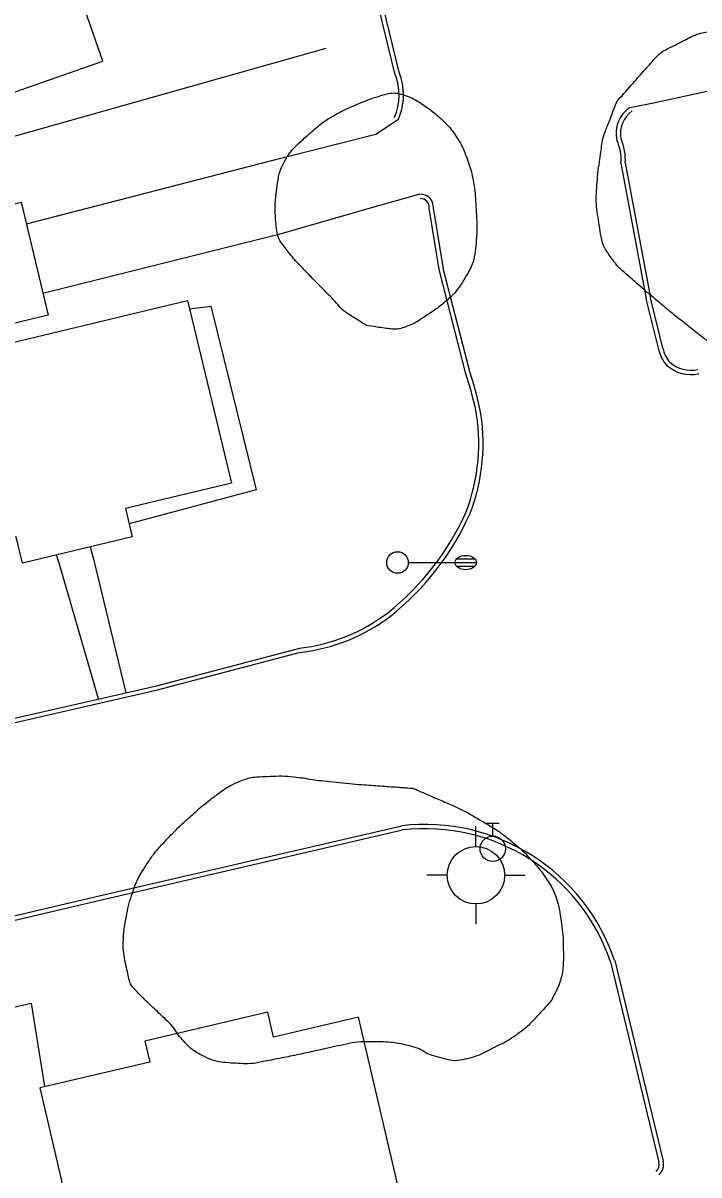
# Model space of a CAD drawing. Extents: x 2145380 to 2156929, y 139568 to 149130.
# Drawn here: x 2149546.5 to 2149640.7, y 143723.8 to 143884.2 of the extents above; entities that cross this region are included whole.
import ezdxf

# ---------------------------------------------------------------- set-up
doc = ezdxf.new("R2010")
doc.units = 0
for name, color, linetype in [('Default', 7, 'Continuous'), ('TOPO_Asphalt', 7, 'Continuous'), ('TOPO_Building', 7, 'Continuous'), ('TOPO_Curb Back', 7, 'Continuous'), ('TOPO_Fence', 7, 'Continuous'), ('TOPO_Light Pole', 7, 'Continuous'), ('TOPO_Sidewalk', 7, 'Continuous'), ('TOPO_Tree Line', 7, 'Continuous'), ('TOPO_Wall Freestanding', 7, 'Continuous'), ('TOPO_Water Fire Hydrant', 7, 'Continuous'), ('TOPO_Water Valve', 7, 'Continuous')]:
    doc.layers.add(name, color=color, linetype=linetype)

# ---------------------------------------------------------------- blocks, each defined once
blk = doc.blocks.new('LP')
at = {"layer": 'TOPO_Light Pole'}
blk.add_line((3.81, 0), (20.32, 0), dxfattribs=at)
for points in [[(20.32, 0), (27.94, 0)], [(20.32, 0), (23.5, 0)], [(20.83, 1.27), (27.43, 1.27)], [(20.83, 1.27), (23.5, 1.27)], [(23.71, 1.27), (27.43, 1.27)], [(23.71, 0), (27.94, 0)], [(20.83, -1.27), (27.43, -1.27)], [(20.83, -1.27), (23.5, -1.27)], [(23.71, -1.27), (27.43, -1.27)]]:
    blk.add_lwpolyline(points, dxfattribs=at)
blk.add_circle((0, 0), 3.81, dxfattribs=at)
blk.add_ellipse((24.13, 0), major_axis=(3.81, 0), ratio=0.666667, dxfattribs=at)
blk = doc.blocks.new('FIRHYD')
at = {"layer": 'TOPO_Water Fire Hydrant'}
for p, q in [((-0.02, 10.16), (-0.03, 17.34)), ((10.16, 0.02), (17.34, 0.03)), ((-10.16, -0.02), (-17.34, -0.03)), ((0.02, -10.16), (0.03, -17.34))]:
    blk.add_line(p, q, dxfattribs=at)
blk.add_circle((0, 0), 10.16, dxfattribs=at)
blk = doc.blocks.new('WATVAL')
at = {"layer": 'Default'}
for p, q in [((-2.25, 9), (2.25, 9)), ((0, 4.5), (0, 9))]:
    blk.add_line(p, q, dxfattribs=at)
blk.add_circle((0, 0), 4.5, dxfattribs=at)

msp = doc.modelspace()

# ---------------------------------------------------------------- linework, layer by layer
at = {"layer": 'TOPO_Asphalt'}
for points in [[(2149631.07, 143872.45), (2149634.37, 143873.09), (2149643.75, 143875.12), (2149657.36, 143878.5)], [(2149547.01, 143856.23), (2149582.29, 143865.33), (2149595.69, 143868.74), (2149598.83, 143870.8)], [(2149601.84, 143860.35), (2149594.88, 143858.43), (2149582.2, 143854.76), (2149549.33, 143846.54)]]:
    msp.add_lwpolyline(points, dxfattribs=at)
at = {"layer": 'TOPO_Building'}
for points in [[(2149522.06, 143866.44), (2149557.67, 143878.91), (2149551.89, 143895.45), (2149556.46, 143897.05), (2149547.94, 143921.4), (2149523.19, 143912.73), (2149528.45, 143897.69), (2149513.01, 143892.29)], [(2149539.83, 143838.45), (2149569.46, 143845.58), (2149575.58, 143820.13), (2149560.82, 143816.58), (2149561.76, 143812.66), (2149546.46, 143808.98), (2149545.59, 143812.64), (2149530.84, 143809.09), (2149525.59, 143830.95), (2149524.28, 143830.63), (2149521.93, 143840.42), (2149523.27, 143840.74), (2149520.32, 143852.99), (2149546.28, 143859.23), (2149550.06, 143843.51), (2149539.24, 143840.9)], [(2149570.23, 143713.6), (2149599.21, 143720.38), (2149593.27, 143745.76), (2149581.44, 143743), (2149580.63, 143746.44), (2149563.53, 143742.44), (2149564.22, 143739.52), (2149548.87, 143735.93), (2149554.18, 143713.22), (2149552.81, 143712.9), (2149554.49, 143705.7), (2149555.78, 143706), (2149559.14, 143691.63), (2149585.52, 143697.8), (2149581.93, 143713.12), (2149570.94, 143710.55)]]:
    msp.add_lwpolyline(points, close=True, dxfattribs=at)
at = {"layer": 'TOPO_Curb Back'}
for points in [[(2149598.35, 143877.15), (2149593.8, 143895.91), (2149588.02, 143912.47), (2149587.39, 143914.08)], [(2149598.93, 143877.34), (2149594.38, 143896.08), (2149588.58, 143912.68), (2149587.92, 143914.37)], [(2149629.83, 143864.7), (2149633.36, 143845.81)], [(2149630.43, 143864.74), (2149633.95, 143845.92)], [(2149608.25, 143835.33), (2149604.51, 143849.87), (2149603.12, 143858.44)], [(2149605.1, 143849.97), (2149603.72, 143858.47)], [(2149608.83, 143835.5), (2149605.09, 143850.01)], [(2149635.09, 143838.76), (2149633.36, 143845.79)], [(2149635.67, 143838.9), (2149633.95, 143845.94)], [(2149510.14, 143779.24), (2149536.76, 143785.45), (2149565.16, 143791.92), (2149585.1, 143797.16)], [(2149510.28, 143778.66), (2149536.89, 143784.86), (2149565.3, 143791.34), (2149585.21, 143796.57)], [(2149459.66, 143739.46), (2149504.92, 143750.4), (2149557.14, 143762.65), (2149599.31, 143772.43)], [(2149459.82, 143738.88), (2149505.06, 143749.82), (2149557.28, 143762.07), (2149599.41, 143771.84)], [(2149628.96, 143753.66), (2149635.7, 143725.71)], [(2149628.38, 143753.49), (2149635.12, 143725.55)]]:
    msp.add_lwpolyline(points, dxfattribs=at)
for centre, radius, start, end in [((2149591.13, 143874.18), 7.81, 336.3219, 22.3777), ((2149591.13, 143874.18), 8.41, 336.3219, 22.0597), ((2149633.59, 143868.81), 4.43, 124.7614, 192.2646), ((2149633.59, 143868.81), 3.83, 124.7614, 191.381), ((2149623.24, 143865.16), 6.61, 355.9731, 24.1945), ((2149623.24, 143865.16), 7.21, 356.5976, 23.6672), ((2149601.93, 143858.56), 1.79, 357.3079, 93.0953), ((2149601.93, 143858.56), 1.19, 354.6076, 93.0953), ((2149640.06, 143839.85), 5.09, 192.2839, 220.5612), ((2149640.06, 143839.85), 4.49, 192.1845, 220.0666), ((2149639.56, 143840.28), 4.43, 228.5071, 283.0407), ((2149551.94, 143817.28), 59.13, 13.0051, 17.7752), ((2149551.92, 143817.27), 59.76, 12.9957, 17.7579), ((2149639.56, 143840.28), 5.03, 228.0036, 283.0384), ((2149583.64, 143825.62), 26.39, 338.919, 10.844), ((2149583.64, 143825.62), 26.99, 338.8867, 10.8682), ((2149574.32, 143831.23), 37.15, 308.2085, 336.025), ((2149574.32, 143831.23), 37.75, 308.1996, 336.0483), ((2149582.31, 143821.81), 24.81, 276.4667, 307.1644), ((2149582.31, 143821.81), 25.41, 276.5657, 307.1765), ((2149602.51, 143744.69), 27.92, 18.725, 96.586), ((2149602.51, 143744.69), 27.32, 18.7814, 96.5152), ((2149633.98, 143725.21), 1.19, 308.4609, 16.7648), ((2149633.98, 143725.21), 1.79, 308.4571, 16.1795)]:
    msp.add_arc(centre, radius, start, end, dxfattribs=at)
at = {"layer": 'TOPO_Fence'}
msp.add_lwpolyline([(2149584.04, 143697.46), (2149586.83, 143685.83), (2149512.43, 143669.68), (2149496.83, 143736.03), (2149547.68, 143747.7), (2149549.56, 143736.09)], dxfattribs=at)
at = {"layer": 'TOPO_Sidewalk'}
for p, q in [((2149557.08, 143790.08), (2149551.7, 143808.52)), ((2149556.38, 143809.54), (2149560.87, 143790.94))]:
    msp.add_line(p, q, dxfattribs=at)
at = {"layer": 'TOPO_Tree Line'}
for points in [[(2149629.24, 143873.24), (2149628.69, 143871.79), (2149628.13, 143870.33), (2149627.57, 143868.88), (2149627.19, 143867.86), (2149627.12, 143866.75), (2149626.96, 143865.67), (2149626.71, 143864.05), (2149626.54, 143862.42), (2149626.44, 143860.79), (2149626.35, 143859.35), (2149626.53, 143857.9), (2149626.75, 143856.46), (2149626.99, 143854.82), (2149627.31, 143853.19), (2149628.29, 143851.77), (2149629.08, 143850.61), (2149630.01, 143849.73), (2149631.02, 143848.85), (2149632.26, 143847.76), (2149633.5, 143846.69), (2149634.76, 143845.63), (2149636.54, 143844.12), (2149638.35, 143842.66), (2149640.19, 143841.22), (2149642.31, 143839.54), (2149644.69, 143838.41), (2149647.24, 143837.28), (2149648.76, 143836.6), (2149650.42, 143836.21), (2149651.95, 143836.41), (2149652.97, 143836.54), (2149653.96, 143836.96), (2149654.92, 143837.51), (2149655.94, 143838.09), (2149656.84, 143838.67), (2149657.69, 143839.43), (2149658.8, 143840.43), (2149659.83, 143841.47), (2149660.75, 143842.64), (2149661.31, 143843.37), (2149661.82, 143844.1), (2149662.32, 143844.87), (2149662.89, 143845.74), (2149663.4, 143846.61), (2149663.88, 143847.54), (2149664.71, 143849.15), (2149665.25, 143850.82), (2149665.68, 143852.58), (2149665.93, 143853.64), (2149666.07, 143854.72), (2149665.96, 143855.78), (2149665.85, 143856.9), (2149665.66, 143858.03), (2149665.35, 143859.12), (2149664.86, 143860.86), (2149664.36, 143862.56), (2149663.83, 143864.27), (2149663.31, 143865.95), (2149662.76, 143867.61), (2149662.18, 143869.27), (2149661.82, 143870.32), (2149661.32, 143871.31), (2149660.77, 143872.29), (2149659.98, 143873.71), (2149659, 143874.94), (2149657.8, 143876.07), (2149656.26, 143877.52), (2149654.61, 143878.69), (2149652.74, 143879.61), (2149650.86, 143880.54), (2149648.97, 143881.3), (2149647.01, 143882.02), (2149646.12, 143882.34), (2149645.23, 143882.6), (2149644.32, 143882.83), (2149643.46, 143883.04), (2149642.54, 143883.11), (2149641.68, 143882.95), (2149640.64, 143882.75), (2149639.67, 143882.32), (2149638.7, 143881.81), (2149637.09, 143880.96), (2149635.42, 143880.24), (2149634.25, 143878.91), (2149632.58, 143877.02), (2149630.91, 143875.13), (2149629.24, 143873.24), (2149629.24, 143873.24)], [(2149594.37, 143842.07), (2149595.29, 143841.94), (2149596.2, 143841.81), (2149597.12, 143841.68), (2149598.02, 143841.55), (2149598.94, 143841.57), (2149599.83, 143841.89), (2149601.08, 143842.34), (2149602.09, 143843.03), (2149603.15, 143843.75), (2149603.91, 143844.26), (2149604.62, 143844.76), (2149605.31, 143845.35), (2149606.42, 143846.3), (2149607.32, 143847.37), (2149608.1, 143848.66), (2149608.87, 143849.93), (2149609.39, 143851.26), (2149609.55, 143852.68), (2149609.75, 143854.42), (2149609.77, 143856.17), (2149609.67, 143857.9), (2149609.59, 143859.39), (2149609.5, 143860.87), (2149609.23, 143862.35), (2149609.02, 143863.51), (2149608.66, 143864.6), (2149608.24, 143865.7), (2149607.89, 143866.62), (2149607.49, 143867.48), (2149606.95, 143868.3), (2149606.38, 143869.2), (2149605.7, 143869.97), (2149604.94, 143870.71), (2149604.21, 143871.41), (2149603.45, 143871.99), (2149602.63, 143872.58), (2149601.69, 143873.25), (2149600.72, 143873.79), (2149599.65, 143874.16), (2149598.74, 143874.47), (2149597.7, 143874.47), (2149596.8, 143874.21), (2149595.35, 143873.78), (2149593.92, 143873.26), (2149592.52, 143872.64), (2149591.72, 143872.29), (2149590.96, 143871.94), (2149590.2, 143871.51), (2149588.47, 143870.54), (2149586.99, 143869.31), (2149585.5, 143867.94), (2149584.32, 143866.86), (2149583.34, 143865.71), (2149582.64, 143864.25), (2149582.26, 143863.43), (2149582.12, 143862.6), (2149581.99, 143861.74), (2149581.73, 143859.98), (2149581.62, 143858.19), (2149581.77, 143856.43), (2149581.87, 143855.31), (2149582.09, 143854.16), (2149582.8, 143853.22), (2149584.18, 143851.41), (2149585.64, 143849.91), (2149587.16, 143848.34), (2149587.89, 143847.61), (2149588.61, 143846.87), (2149589.34, 143846.14), (2149590.2, 143845.27), (2149590.96, 143844.26), (2149592, 143843.59), (2149592.79, 143843.09), (2149593.58, 143842.58), (2149594.37, 143842.07)], [(2149600.87, 143777.64), (2149599.77, 143777.72), (2149598.66, 143777.8), (2149597.56, 143777.88), (2149596.3, 143777.97), (2149595.05, 143778.05), (2149593.8, 143778.14), (2149591.98, 143778.27), (2149590.16, 143778.48), (2149588.35, 143778.67), (2149587.11, 143778.8), (2149585.89, 143779.04), (2149584.66, 143779.19), (2149583.03, 143779.38), (2149581.38, 143779.34), (2149579.74, 143779.26), (2149578.82, 143779.22), (2149577.92, 143779.05), (2149577.04, 143778.73), (2149575.87, 143778.29), (2149574.84, 143777.72), (2149573.86, 143776.98), (2149572.46, 143775.94), (2149571.14, 143774.86), (2149569.86, 143773.7), (2149568.62, 143772.58), (2149567.44, 143771.45), (2149566.3, 143770.23), (2149565.1, 143768.95), (2149564.09, 143767.57), (2149563.16, 143766.07), (2149562.64, 143765.24), (2149562.23, 143764.38), (2149561.92, 143763.46), (2149561.42, 143761.99), (2149561.08, 143760.53), (2149560.8, 143759.01), (2149560.64, 143758.12), (2149560.54, 143757.24), (2149560.52, 143756.35), (2149560.49, 143755.01), (2149560.73, 143753.67), (2149561.03, 143752.33), (2149561.26, 143751.35), (2149561.46, 143750.34), (2149562.13, 143749.6), (2149562.82, 143748.85), (2149563.53, 143748.19), (2149564.24, 143747.5), (2149565.06, 143746.72), (2149565.89, 143745.96), (2149566.7, 143745.17), (2149567.56, 143744.34), (2149568.14, 143743.28), (2149568.96, 143742.39), (2149569.68, 143741.6), (2149570.47, 143740.96), (2149571.46, 143740.45), (2149572.78, 143739.77), (2149574.15, 143739.47), (2149575.56, 143739.38), (2149576.9, 143739.3), (2149578.27, 143739.24), (2149579.6, 143739.5), (2149581.99, 143739.96), (2149584.37, 143740.44), (2149586.75, 143740.95), (2149588.37, 143741.29), (2149589.97, 143741.67), (2149591.59, 143742.01), (2149593.18, 143742.34), (2149594.82, 143742.34), (2149596.42, 143742.32), (2149597.82, 143742.29), (2149599.21, 143742.05), (2149600.58, 143741.71), (2149601.75, 143741.42), (2149602.73, 143740.69), (2149603.87, 143740.34), (2149605.25, 143739.93), (2149606.78, 143739.58), (2149608.15, 143739.9), (2149609.45, 143740.2), (2149610.69, 143740.77), (2149611.92, 143741.39), (2149613.03, 143741.94), (2149614.09, 143742.47), (2149615.1, 143743.18), (2149616.55, 143744.2), (2149617.73, 143745.43), (2149618.95, 143746.73), (2149619.58, 143747.4), (2149620.15, 143748.05), (2149620.57, 143748.92), (2149621.51, 143750.86), (2149621.82, 143752.84), (2149621.81, 143754.85), (2149621.8, 143756.41), (2149621.68, 143757.99), (2149621.44, 143759.54), (2149621.3, 143760.43), (2149621.15, 143761.3), (2149620.87, 143762.17), (2149620.56, 143763.13), (2149620.12, 143764.01), (2149619.56, 143764.85), (2149619.01, 143765.71), (2149618.4, 143766.49), (2149617.73, 143767.24), (2149616.78, 143768.29), (2149615.82, 143769.29), (2149614.71, 143770.18), (2149613.49, 143771.17), (2149612.22, 143772.04), (2149610.87, 143772.83), (2149609.42, 143773.68), (2149607.98, 143774.55), (2149606.45, 143775.22), (2149604.59, 143776.02), (2149602.73, 143776.83), (2149600.87, 143777.64), (2149600.87, 143777.64)], [(2149496.6, 143691.87), (2149497.27, 143691.02), (2149497.94, 143690.18), (2149498.61, 143689.33), (2149499.33, 143688.43), (2149500.61, 143688.15), (2149501.4, 143687.3), (2149502.21, 143686.42), (2149502.84, 143685.43), (2149503.37, 143684.37), (2149503.97, 143683.17), (2149504.01, 143681.71), (2149504.78, 143680.63), (2149505.49, 143679.64), (2149506.21, 143678.64), (2149506.92, 143677.65), (2149507.41, 143676.96), (2149507.91, 143676.27), (2149508.39, 143675.59), (2149508.98, 143674.75), (2149507.3, 143673.89), (2149506.62, 143673.05), (2149505.88, 143672.14), (2149505.15, 143671.36), (2149504.38, 143670.55), (2149503.78, 143669.92), (2149503.03, 143669.55), (2149502.4, 143668.86), (2149501.69, 143668.06), (2149501.23, 143667.1), (2149501.13, 143666.15), (2149501.03, 143665.16), (2149501.39, 143664.09), (2149501.85, 143663.08), (2149502.24, 143662.24), (2149502.54, 143661.43), (2149503.34, 143660.87), (2149504.42, 143660.12), (2149505.58, 143659.91), (2149506.77, 143659.7), (2149508.14, 143659.46), (2149509.53, 143659.46), (2149510.9, 143659.23), (2149511.99, 143659.05), (2149513.21, 143659.15), (2149514.01, 143658.17), (2149514.85, 143657.14), (2149514.75, 143656), (2149514.95, 143654.87), (2149515.21, 143653.44), (2149515.5, 143652.02), (2149515.71, 143650.59), (2149515.84, 143649.66), (2149515.95, 143648.74), (2149516.08, 143647.81), (2149516.25, 143646.6), (2149516.42, 143645.39), (2149516.65, 143644.19), (2149516.89, 143642.99), (2149517.23, 143641.81), (2149517.55, 143640.63), (2149517.99, 143638.97), (2149518.41, 143637.31), (2149518.97, 143635.69), (2149519.42, 143634.38), (2149520.09, 143633.17), (2149520.68, 143631.92), (2149521.06, 143631.13), (2149521.46, 143630.37), (2149521.9, 143629.61), (2149522.53, 143628.54), (2149523.37, 143627.74), (2149524.53, 143627.04), (2149525.85, 143626.25), (2149527.2, 143626.02), (2149528.56, 143625.95), (2149530.22, 143625.88), (2149531.95, 143626.02), (2149533.6, 143626.87), (2149535.54, 143627.88), (2149536.94, 143629.13), (2149538.28, 143630.67), (2149540.6, 143633.31), (2149541.98, 143636.57), (2149544.4, 143639.04), (2149545.11, 143639.77), (2149545.87, 143640.44), (2149546.67, 143641.07), (2149547.5, 143641.73), (2149548.34, 143642.31), (2149549.25, 143642.88), (2149549.99, 143643.34), (2149550.77, 143643.71), (2149551.61, 143643.87), (2149552.45, 143644.04), (2149553.33, 143643.99), (2149554.17, 143643.86), (2149554.99, 143643.73), (2149555.8, 143643.51), (2149556.62, 143643.38), (2149557.8, 143643.2), (2149558.99, 143643.08), (2149560.17, 143643.02), (2149561.07, 143642.97), (2149561.98, 143643.13), (2149562.88, 143643.38), (2149563.8, 143643.64), (2149564.74, 143643.98), (2149565.33, 143644.74), (2149566.18, 143645.83), (2149566.85, 143646.95), (2149567.57, 143648.09), (2149568.69, 143649.88), (2149569.8, 143651.61), (2149570.84, 143653.48), (2149571.8, 143655.2), (2149572.29, 143657.12), (2149572.56, 143659.04), (2149572.77, 143660.54), (2149572.71, 143662.09), (2149572.48, 143663.59), (2149572.28, 143664.96), (2149571.97, 143666.29), (2149571.47, 143667.6), (2149570.87, 143669.16), (2149570.11, 143670.54), (2149569.18, 143671.93), (2149568.71, 143672.64), (2149568.17, 143673.24), (2149567.52, 143673.82), (2149566.82, 143674.45), (2149566.08, 143674.94), (2149565.19, 143675.23), (2149563.67, 143675.71), (2149562.15, 143675.94), (2149560.6, 143675.92), (2149559.73, 143675.92), (2149558.86, 143675.89), (2149557.99, 143675.83), (2149555.68, 143675.68), (2149553.37, 143675.5), (2149551.07, 143675.16), (2149548.09, 143674.71), (2149545.19, 143673.81), (2149542.47, 143672.45), (2149540.94, 143671.68), (2149539.48, 143670.84), (2149538.01, 143669.98), (2149537.08, 143669.45), (2149536.21, 143668.85), (2149535.27, 143668.31), (2149533.36, 143667.21), (2149531.28, 143666.49), (2149529.14, 143666.07), (2149527.88, 143665.82), (2149526.58, 143665.95), (2149525.31, 143666.07), (2149524.22, 143666.17), (2149523.16, 143666.32), (2149522.11, 143666.84), (2149520.57, 143667.6), (2149519.14, 143668.79), (2149518.88, 143670.38), (2149518.54, 143672.46), (2149518.65, 143674.55), (2149518.77, 143676.62), (2149518.83, 143677.46), (2149518.93, 143678.29), (2149518.95, 143679.13), (2149518.97, 143680.09), (2149518.97, 143681.05), (2149518.97, 143682.01), (2149518.97, 143683.11), (2149518.89, 143684.22), (2149518.92, 143685.32), (2149518.94, 143686.34), (2149519.34, 143687.31), (2149519.44, 143688.32), (2149519.55, 143689.52), (2149519.65, 143690.72), (2149519.73, 143691.93), (2149519.84, 143693.45), (2149519.91, 143694.97), (2149519.96, 143696.49), (2149520.04, 143698.52), (2149519.99, 143700.55), (2149519.47, 143702.58), (2149519.07, 143704.16), (2149518.31, 143705.53), (2149517.52, 143706.92), (2149516.23, 143709.16), (2149514.93, 143711.33), (2149513.45, 143713.42), (2149512.81, 143714.32), (2149512.03, 143715.09), (2149511.35, 143715.99), (2149510.67, 143716.88), (2149510.03, 143717.77), (2149509.7, 143718.84), (2149509.25, 143720.28), (2149510.58, 143721.74), (2149510.48, 143723.2), (2149510.4, 143724.37), (2149510.37, 143725.56), (2149509.98, 143726.71), (2149509.5, 143728.14), (2149508.92, 143729.46), (2149508.43, 143730.84), (2149507.92, 143732.28), (2149507.62, 143733.79), (2149507.01, 143735.2), (2149506.57, 143736.19), (2149505.87, 143737), (2149505.23, 143737.87), (2149504.66, 143738.66), (2149504.08, 143739.42), (2149503.43, 143740.16), (2149502.62, 143741.09), (2149501.67, 143741.84), (2149500.61, 143742.49), (2149499.8, 143743), (2149498.96, 143743.33), (2149498.06, 143743.64), (2149496.91, 143744.02), (2149495.75, 143744.27), (2149494.57, 143744.4), (2149493.75, 143744.48), (2149492.91, 143744.37), (2149492.08, 143744.17), (2149490.29, 143743.72), (2149488.75, 143743.07), (2149487.25, 143741.72), (2149486.28, 143740.85), (2149485.65, 143739.87), (2149485.47, 143738.72), (2149485.29, 143737.58), (2149485.36, 143736.4), (2149485.55, 143735.26), (2149485.92, 143733.03), (2149486.33, 143730.82), (2149487.02, 143728.62), (2149487.33, 143727.65), (2149487.65, 143726.68), (2149488.26, 143725.86), (2149489.22, 143724.58), (2149490.3, 143723.44), (2149491.33, 143722.27), (2149492.16, 143721.34), (2149493.71, 143720.57), (2149493.95, 143719.53), (2149494.13, 143718.74), (2149493.13, 143717.79), (2149492.65, 143716.95), (2149491.89, 143715.65), (2149491.13, 143714.35), (2149490.38, 143713.05), (2149489.89, 143712.18), (2149489.41, 143711.33), (2149488.94, 143710.42), (2149488.07, 143708.74), (2149487.72, 143706.8), (2149487.77, 143705.01), (2149487.83, 143703.15), (2149488.39, 143701.27), (2149489.44, 143699.51), (2149489.98, 143698.6), (2149490.54, 143697.86), (2149491.18, 143697.09), (2149491.77, 143696.37), (2149492.3, 143695.6), (2149493, 143695), (2149494.2, 143693.95), (2149495.4, 143692.91), (2149496.6, 143691.87), (2149496.6, 143691.87)]]:
    msp.add_open_spline(points, degree=3, dxfattribs=at)
at = {"layer": 'TOPO_Wall Freestanding'}
for p, q in [((2149555.92, 143811.26), (2149556.38, 143809.53)), ((2149551.7, 143808.52), (2149551.22, 143810.13))]:
    msp.add_line(p, q, dxfattribs=at)
for points in [[(2149487.14, 143772.86), (2149480.85, 143798.77), (2149468.92, 143846.92), (2149588.76, 143880.7)], [(2149569.75, 143844.38), (2149572.69, 143844.75), (2149579.02, 143819.2), (2149561.34, 143814.44)]]:
    msp.add_lwpolyline(points, dxfattribs=at)

# ---------------------------------------------------------------- block references
at = {"layer": 'TOPO_Light Pole', "xscale": 0.39370000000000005, "yscale": 0.3937000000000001}
msp.add_blockref('LP', (2149598.71, 143809.07), dxfattribs=at)
at = {"layer": 'TOPO_Water Fire Hydrant', "xscale": 0.39370000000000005, "yscale": 0.3937000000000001}
msp.add_blockref('FIRHYD', (2149609.63, 143765.53), dxfattribs=at)
at = {"layer": 'TOPO_Water Valve', "xscale": 0.39370000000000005, "yscale": 0.3937000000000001}
msp.add_blockref('WATVAL', (2149611.98, 143769.22), dxfattribs=at)

doc.saveas('drawing.dxf')
